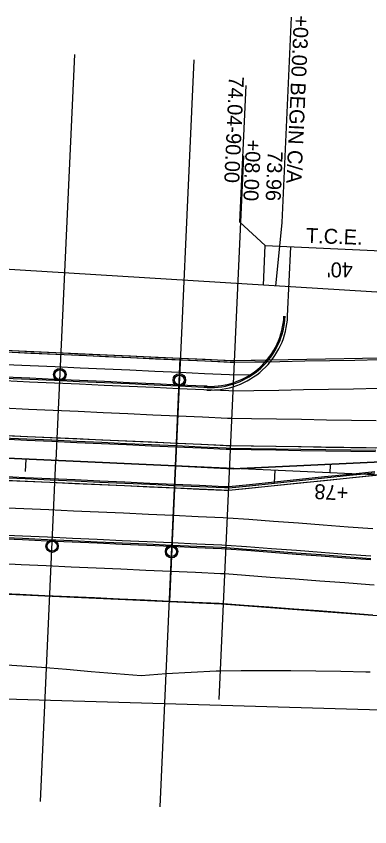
# Model space of a CAD drawing. Extents: x -70 to 701944, y -4 to 666871.
# Drawn here: x 665290.6 to 665432.5, y 656521.7 to 656847.4 of the extents above; entities that cross this region are included whole.
import ezdxf

# ---------------------------------------------------------------- set-up
doc = ezdxf.new("R2010")
doc.units = 0
for name, color, linetype in [('R_Detour', 7, 'Continuous'), ('R_Draft', 7, 'Continuous'), ('R_Drive', 7, 'Continuous'), ('R_Horz Alg', 7, 'Continuous'), ('R_No Plot', 7, 'Continuous'), ('R_Proposed Const Limits', 7, 'Continuous'), ('R_Proposed Road', 7, 'Continuous'), ('R_ROW', 7, 'Continuous'), ('R_ROW Annot', 7, 'Continuous'), ('R_Striping', 7, 'Continuous'), ('R_Temp Easement', 7, 'Continuous'), ('R_Temp Easement Annot', 7, 'Continuous'), ('R_Water', 7, 'Continuous'), ('T_Indications', 7, 'Continuous')]:
    doc.layers.add(name, color=color, linetype=linetype)

msp = doc.modelspace()

# ---------------------------------------------------------------- linework, layer by layer
at = {"layer": 'R_Detour'}
for p, q in [((665313.92, 656832), (665306.55, 656668.9)), ((665361.87, 656829.83), (665354.5, 656666.74)), ((665300.36, 656531.93), (665306.55, 656668.9)), ((665348.31, 656529.76), (665354.5, 656666.74))]:
    msp.add_line(p, q, dxfattribs=at)
at = {"layer": 'R_Draft'}
msp.add_line((665372.09, 656572.89), (665381.96, 656791.22), dxfattribs=at)
at = {"layer": 'R_Drive'}
msp.add_line((665399.52, 656726.82), (665400.73, 656754.71), dxfattribs=at)
msp.add_lwpolyline([(665391.13, 656708.44), (665386.41, 656708.36), (665378.2, 656708.21), (665376.4, 656708.29), (665366.41, 656708.74), (665356.42, 656709.19), (665346.43, 656709.64), (665336.44, 656710.1), (665326.45, 656710.55), (665316.46, 656711), (665306.47, 656711.45), (665296.48, 656711.9), (665286.49, 656712.35)], dxfattribs=at)
for radius in [31, 30, 29.5]:
    msp.add_arc((665368.55, 656728.16), radius, 267.4131, 357.5056, dxfattribs=at)
at = {"layer": 'R_Horz Alg'}
msp.add_line((667725.26, 656559.62), (664961.47, 656684.5), dxfattribs=at)
for points in [[(665294.33, 656664.45), (665294.56, 656669.45)], [(665394.23, 656659.94), (665394.46, 656664.93)]]:
    msp.add_lwpolyline(points, dxfattribs=at)
at = {"layer": 'R_No Plot'}
for p, q in [((667813.84, 656555.62), (664810.54, 656691.32)), ((667725.26, 656559.62), (664961.47, 656684.5))]:
    msp.add_line(p, q, dxfattribs=at)
for points in [[(665354.5, 656666.74), (665356.45, 656709.86), (665253.55, 656714.51), (665251.6, 656671.39)], [(665354.5, 656666.74), (665377.65, 656665.54), (665476.78, 656670.25), (665494.74, 656669.27), (665496.64, 656711.02), (665377.33, 656708.92), (665356.45, 656709.86)], [(665354.5, 656666.74), (665251.6, 656671.39), (665249.14, 656616.94), (665352.04, 656612.29)], [(665354.5, 656666.74), (665352.04, 656612.29), (665372.92, 656611.35), (665456.82, 656605.06), (665491.76, 656602.98), (665494.76, 656669.27), (665476.78, 656670.25), (665377.65, 656665.54)]]:
    msp.add_lwpolyline(points, close=True, dxfattribs=at)
for centre in [(665308.1, 656703.37), (665356.06, 656701.2), (665304.99, 656634.44), (665352.94, 656632.27)]:
    msp.add_circle(centre, 2.5, dxfattribs=at)
at = {"layer": 'R_Proposed Const Limits'}
msp.add_lwpolyline([(665432.65, 656583.85), (665430.84, 656583.9), (665420.84, 656584.12), (665410.83, 656584.25), (665400.83, 656584.39), (665390.82, 656584.33), (665380.81, 656584.36), (665372.61, 656584.29), (665370.79, 656584.24), (665360.75, 656583.66), (665350.72, 656583.18), (665340.68, 656582.43), (665330.7, 656583.13), (665320.73, 656583.99), (665310.76, 656584.89), (665300.78, 656585.67), (665290.81, 656586.38), (665280.83, 656587.09)], dxfattribs=at)
at = {"layer": 'R_Proposed Road'}
for p, q in [((665376.7, 656674.74), (664961.88, 656693.49)), ((665375.88, 656656.76), (664961.06, 656675.51)), ((665476.73, 656673.23), (665376.7, 656674.74)), ((665476.46, 656667.23), (665375.88, 656656.76))]:
    msp.add_line(p, q, dxfattribs=at)
for points in [[(665436.5, 656709.26), (665426.48, 656709.08), (665416.46, 656708.9), (665406.45, 656708.72), (665396.43, 656708.54), (665386.41, 656708.36), (665378.2, 656708.21), (665376.4, 656708.29), (665366.41, 656708.74), (665356.42, 656709.19), (665346.43, 656709.64), (665336.44, 656710.1), (665326.45, 656710.55), (665316.46, 656711), (665306.47, 656711.45), (665296.48, 656711.9), (665286.49, 656712.35)], [(665391.73, 656709.12), (665386.44, 656709.02), (665378.23, 656708.87), (665376.43, 656708.96), (665366.44, 656709.41), (665356.45, 656709.86), (665346.46, 656710.31), (665336.47, 656710.76), (665326.48, 656711.21), (665316.49, 656711.66), (665306.5, 656712.12), (665296.51, 656712.57), (665286.52, 656713.02)], [(665385.41, 656703.35), (665377.98, 656703.21), (665376.17, 656703.3), (665366.18, 656703.75), (665356.19, 656704.2), (665346.2, 656704.65), (665336.21, 656705.1), (665326.22, 656705.55), (665316.23, 656706), (665306.24, 656706.46), (665296.25, 656706.91), (665286.26, 656707.36)], [(665367.22, 656698.69), (665365.96, 656698.75), (665355.97, 656699.2), (665345.98, 656699.65), (665335.99, 656700.11), (665326, 656700.56), (665316.01, 656701.01), (665306.02, 656701.46), (665296.03, 656701.91), (665286.04, 656702.36)], [(665435.98, 656697.78), (665425.96, 656697.59), (665415.95, 656697.41), (665405.93, 656697.23), (665395.91, 656697.05), (665385.89, 656696.87), (665377.69, 656696.72), (665375.88, 656696.8), (665365.89, 656697.25), (665355.9, 656697.7), (665345.91, 656698.16), (665335.92, 656698.61), (665325.93, 656699.06), (665315.94, 656699.51), (665305.95, 656699.96), (665295.96, 656700.41), (665285.97, 656700.86)], [(665367.2, 656698.2), (665365.93, 656698.25), (665355.94, 656698.7), (665345.95, 656699.16), (665335.96, 656699.61), (665325.97, 656700.06), (665315.98, 656700.51), (665305.99, 656700.96), (665296, 656701.41), (665286.01, 656701.86)], [(665434.83, 656672.36), (665424.83, 656672.51), (665414.83, 656672.67), (665404.82, 656672.82), (665394.82, 656672.97), (665384.82, 656673.12), (665376.62, 656673.24), (665374.82, 656673.33), (665364.83, 656673.78), (665354.84, 656674.23), (665344.85, 656674.68), (665334.86, 656675.13), (665324.87, 656675.58), (665314.88, 656676.03), (665304.89, 656676.49), (665294.9, 656676.94), (665284.91, 656677.39)], [(665434.83, 656672.36), (665424.83, 656672.51), (665414.83, 656672.67), (665404.82, 656672.82), (665394.82, 656672.97), (665384.82, 656673.12), (665376.62, 656673.24), (665374.82, 656673.33), (665364.83, 656673.78), (665354.84, 656674.23), (665344.85, 656674.68), (665334.86, 656675.13), (665324.87, 656675.58), (665314.88, 656676.03), (665304.89, 656676.49), (665294.9, 656676.94), (665284.91, 656677.39)], [(665434.86, 656672.86), (665424.85, 656673.01), (665414.85, 656673.16), (665404.85, 656673.32), (665394.84, 656673.47), (665384.84, 656673.62), (665376.65, 656673.74), (665374.84, 656673.83), (665364.85, 656674.28), (665354.86, 656674.73), (665344.87, 656675.18), (665334.88, 656675.63), (665324.89, 656676.08), (665314.9, 656676.53), (665304.91, 656676.99), (665294.92, 656677.44), (665284.93, 656677.89)], [(665434.86, 656672.86), (665424.85, 656673.01), (665414.85, 656673.16), (665404.85, 656673.32), (665394.84, 656673.47), (665384.84, 656673.62), (665376.65, 656673.74), (665374.84, 656673.83), (665364.85, 656674.28), (665354.86, 656674.73), (665344.87, 656675.18), (665334.88, 656675.63), (665324.89, 656676.08), (665314.9, 656676.53), (665304.91, 656676.99), (665294.92, 656677.44), (665284.93, 656677.89)], [(665434.9, 656673.86), (665424.9, 656674.01), (665414.9, 656674.16), (665404.89, 656674.32), (665394.89, 656674.47), (665384.89, 656674.62), (665376.69, 656674.74), (665374.88, 656674.82), (665364.89, 656675.28), (665354.9, 656675.73), (665344.91, 656676.18), (665334.92, 656676.63), (665324.94, 656677.08), (665314.95, 656677.53), (665304.96, 656677.98), (665294.97, 656678.44), (665284.98, 656678.89)], [(665434.9, 656673.86), (665424.9, 656674.01), (665414.9, 656674.16), (665404.89, 656674.32), (665394.89, 656674.47), (665384.89, 656674.62), (665376.69, 656674.74), (665374.88, 656674.82), (665364.89, 656675.28), (665354.9, 656675.73), (665344.91, 656676.18), (665334.92, 656676.63), (665324.94, 656677.08), (665314.95, 656677.53), (665304.96, 656677.98), (665294.97, 656678.44), (665284.98, 656678.89)], [(665434.45, 656663.85), (665424.39, 656662.81), (665414.33, 656661.76), (665404.28, 656660.71), (665394.22, 656659.66), (665384.16, 656658.62), (665375.93, 656657.76), (665374.12, 656657.84), (665364.13, 656658.29), (665354.14, 656658.74), (665344.15, 656659.2), (665334.16, 656659.65), (665324.17, 656660.1), (665314.18, 656660.55), (665304.19, 656661), (665294.2, 656661.45), (665284.21, 656661.9)], [(665434.45, 656663.85), (665424.39, 656662.81), (665414.33, 656661.76), (665404.28, 656660.71), (665394.22, 656659.66), (665384.16, 656658.62), (665375.93, 656657.76), (665374.12, 656657.84), (665364.13, 656658.29), (665354.14, 656658.74), (665344.15, 656659.2), (665334.16, 656659.65), (665324.17, 656660.1), (665314.18, 656660.55), (665304.19, 656661), (665294.2, 656661.45), (665284.21, 656661.9)], [(665434.47, 656664.35), (665424.41, 656663.31), (665414.36, 656662.26), (665404.3, 656661.21), (665394.24, 656660.16), (665384.18, 656659.12), (665375.95, 656658.26), (665374.14, 656658.34), (665364.15, 656658.79), (665354.16, 656659.24), (665344.17, 656659.7), (665334.18, 656660.15), (665324.19, 656660.6), (665314.2, 656661.05), (665304.21, 656661.5), (665294.22, 656661.95), (665284.23, 656662.4)], [(665434.47, 656664.35), (665424.41, 656663.31), (665414.36, 656662.26), (665404.3, 656661.21), (665394.24, 656660.16), (665384.18, 656659.12), (665375.95, 656658.26), (665374.14, 656658.34), (665364.15, 656658.79), (665354.16, 656659.24), (665344.17, 656659.7), (665334.18, 656660.15), (665324.19, 656660.6), (665314.2, 656661.05), (665304.21, 656661.5), (665294.22, 656661.95), (665284.23, 656662.4)], [(665434.4, 656662.85), (665424.35, 656661.81), (665414.29, 656660.76), (665404.23, 656659.71), (665394.17, 656658.67), (665384.12, 656657.62), (665375.88, 656656.76), (665374.07, 656656.84), (665364.08, 656657.29), (665354.09, 656657.75), (665344.1, 656658.2), (665334.11, 656658.65), (665324.12, 656659.1), (665314.13, 656659.55), (665304.14, 656660), (665294.15, 656660.45), (665284.16, 656660.91)], [(665434.4, 656662.85), (665424.35, 656661.81), (665414.29, 656660.76), (665404.23, 656659.71), (665394.17, 656658.67), (665384.12, 656657.62), (665375.88, 656656.76), (665374.07, 656656.84), (665364.08, 656657.29), (665354.09, 656657.75), (665344.1, 656658.2), (665334.11, 656658.65), (665324.12, 656659.1), (665314.13, 656659.55), (665304.14, 656660), (665294.15, 656660.45), (665284.16, 656660.91)], [(665432.87, 656628.91), (665422.89, 656629.67), (665412.92, 656630.42), (665402.94, 656631.17), (665392.97, 656631.92), (665382.99, 656632.67), (665374.82, 656633.29), (665373.01, 656633.37), (665363.02, 656633.82), (665353.03, 656634.27), (665343.04, 656634.72), (665333.05, 656635.17), (665323.06, 656635.62), (665313.07, 656636.08), (665303.08, 656636.53), (665293.09, 656636.98), (665283.1, 656637.43)], [(665432.89, 656629.41), (665422.92, 656630.17), (665412.94, 656630.92), (665402.96, 656631.67), (665392.99, 656632.42), (665383.01, 656633.17), (665374.84, 656633.78), (665373.03, 656633.87), (665363.04, 656634.32), (665353.05, 656634.77), (665343.06, 656635.22), (665333.07, 656635.67), (665323.08, 656636.12), (665313.09, 656636.57), (665303.1, 656637.03), (665293.12, 656637.48), (665283.13, 656637.93)], [(665432.94, 656630.41), (665422.96, 656631.16), (665412.99, 656631.92), (665403.01, 656632.67), (665393.03, 656633.42), (665383.06, 656634.17), (665374.89, 656634.78), (665373.08, 656634.87), (665363.09, 656635.32), (665353.1, 656635.77), (665343.11, 656636.22), (665333.12, 656636.67), (665323.13, 656637.12), (665313.14, 656637.57), (665303.15, 656638.02), (665293.16, 656638.48), (665283.17, 656638.93)], [(665434.23, 656618.79), (665432.42, 656618.93), (665422.44, 656619.68), (665412.47, 656620.43), (665402.49, 656621.18), (665392.51, 656621.93), (665382.54, 656622.68), (665374.37, 656623.3), (665372.56, 656623.38), (665362.57, 656623.83), (665352.58, 656624.28), (665342.59, 656624.73), (665332.6, 656625.18), (665322.61, 656625.63), (665312.62, 656626.09), (665302.63, 656626.54), (665292.64, 656626.99), (665282.65, 656627.44)], [(665434.23, 656618.79), (665432.42, 656618.93), (665422.44, 656619.68), (665412.47, 656620.43), (665402.49, 656621.18), (665392.51, 656621.93), (665382.54, 656622.68), (665374.37, 656623.3), (665372.56, 656623.38), (665362.57, 656623.83), (665352.58, 656624.28), (665342.59, 656624.73), (665332.6, 656625.18), (665322.61, 656625.63), (665312.62, 656626.09), (665302.63, 656626.54), (665292.64, 656626.99), (665282.65, 656627.44)], [(665434.23, 656618.79), (665432.42, 656618.93), (665422.44, 656619.68), (665412.47, 656620.43), (665402.49, 656621.18), (665392.51, 656621.93), (665382.54, 656622.68), (665374.37, 656623.3), (665372.56, 656623.38), (665362.57, 656623.83), (665352.58, 656624.28), (665342.59, 656624.73), (665332.6, 656625.18), (665322.61, 656625.63), (665312.62, 656626.09), (665302.63, 656626.54), (665292.64, 656626.99), (665282.65, 656627.44)], [(665433.68, 656606.8), (665431.88, 656606.94), (665421.9, 656607.69), (665411.93, 656608.44), (665401.95, 656609.19), (665391.97, 656609.94), (665382, 656610.69), (665373.83, 656611.31), (665372.02, 656611.39), (665362.03, 656611.84), (665352.04, 656612.29), (665342.05, 656612.74), (665332.06, 656613.19), (665322.07, 656613.65), (665312.08, 656614.1), (665302.09, 656614.55), (665292.1, 656615), (665282.11, 656615.45)]]:
    msp.add_lwpolyline(points, dxfattribs=at)
at = {"layer": 'R_ROW'}
msp.add_line((665416.57, 656666.94), (665416.44, 656663.94), dxfattribs=at)
for points in [[(668183.45, 656677.29), (668041.7, 656619.63), (667513.59, 656642.26), (667480, 656629.76), (667392.27, 656637.73), (667276.83, 656674.98), (667204.95, 656679.23), (667093.98, 656660.22), (667018.55, 656674.64), (666944.63, 656677.98), (666832.93, 656665.01), (666352.77, 656716.73), (665777.5, 656723.7), (665727.42, 656722.96), (665452.7, 656735.37), (665090.34, 656757.75), (665090.29, 656778.78), (664696.26, 656796.57), (664695.54, 656784.55), (664566.62, 656799.96)], [(665794.4, 656521.73), (665682.43, 656524.79), (665583.11, 656564.31), (665080.26, 656579.02), (664972.05, 656598.93), (664809.28, 656583.15), (664595.25, 656594.76), (664511.32, 656618.43), (664422.62, 656589.97), (664357.07, 656584.26)]]:
    msp.add_lwpolyline(points, dxfattribs=at)
at = {"layer": 'R_ROW Annot'}
for points in [[(665394.8, 656738.95), (665397.3, 656764.52), (665401.02, 656847.01)], [(665390.53, 656755.2), (665380.35, 656764.62), (665382.83, 656819.57)]]:
    msp.add_lwpolyline(points, dxfattribs=at)
at = {"layer": 'R_Striping'}
for points in [[(665435.08, 656684.84), (665425.07, 656684.99), (665415.07, 656685.14), (665405.07, 656685.29), (665395.06, 656685.44), (665385.06, 656685.6), (665377.03, 656685.72), (665375.39, 656685.79), (665365.39, 656686.24), (665355.4, 656686.69), (665345.41, 656687.15), (665335.42, 656687.6), (665325.43, 656688.05), (665315.44, 656688.5), (665305.45, 656688.95), (665295.46, 656689.4), (665285.47, 656689.85)], [(665433.76, 656641.38), (665423.79, 656642.13), (665413.81, 656642.88), (665403.84, 656643.64), (665393.86, 656644.39), (665383.88, 656645.14), (665375.55, 656645.76), (665373.58, 656645.85), (665363.59, 656646.31), (665353.6, 656646.76), (665343.61, 656647.21), (665333.62, 656647.66), (665323.63, 656648.11), (665313.64, 656648.56), (665303.65, 656649.01), (665293.66, 656649.46), (665283.67, 656649.92)]]:
    msp.add_lwpolyline(points, dxfattribs=at)
at = {"layer": 'R_Temp Easement'}
for p, q in [((665389.81, 656739.26), (665390.53, 656755.2)), ((665390.53, 656755.2), (665451.47, 656752.45))]:
    msp.add_line(p, q, dxfattribs=at)
at = {"layer": 'R_Water'}
for centre in [(665308.1, 656703.37), (665356.06, 656701.2), (665304.99, 656634.44), (665352.94, 656632.27)]:
    msp.add_circle(centre, 2, dxfattribs=at)
at = {"layer": 'T_Indications'}
msp.add_line((665378.21, 656708.21), (664963.39, 656726.95), dxfattribs=at)

# ---------------------------------------------------------------- texts
at = {"layer": 'R_Drive'}
for s, rotation, p in [("40'", 179.7886, (665425.72, 656748.43)), ('+78', 177.0622, (665423.99, 656658.73))]:
    msp.add_text(s, height=6, rotation=rotation, dxfattribs=at).set_placement(p)
at = {"layer": 'R_No Plot'}
msp.add_text('+', height=0.1, rotation=177.4131, dxfattribs=at).set_placement((665416.48, 656663.99))
msp.add_text('+', height=0.1, rotation=177.4131, dxfattribs=at).set_placement((665416.48, 656663.99))
at = {"layer": 'R_ROW Annot'}
for s, p in [('+03.00 BEGIN C/A', (665402.06, 656847.86)), ('74.04-90.00', (665375.99, 656823.29)), ('+08.00', (665382.85, 656797.95)), ('73.96', (665391.59, 656793.28))]:
    msp.add_text(s, height=6, rotation=267.4131, dxfattribs=at).set_placement(p)
at = {"layer": 'R_Temp Easement Annot'}
msp.add_text('T.C.E.', height=6, rotation=358.0088, dxfattribs=at).set_placement((665406.77, 656756.31))

doc.saveas('drawing.dxf')
